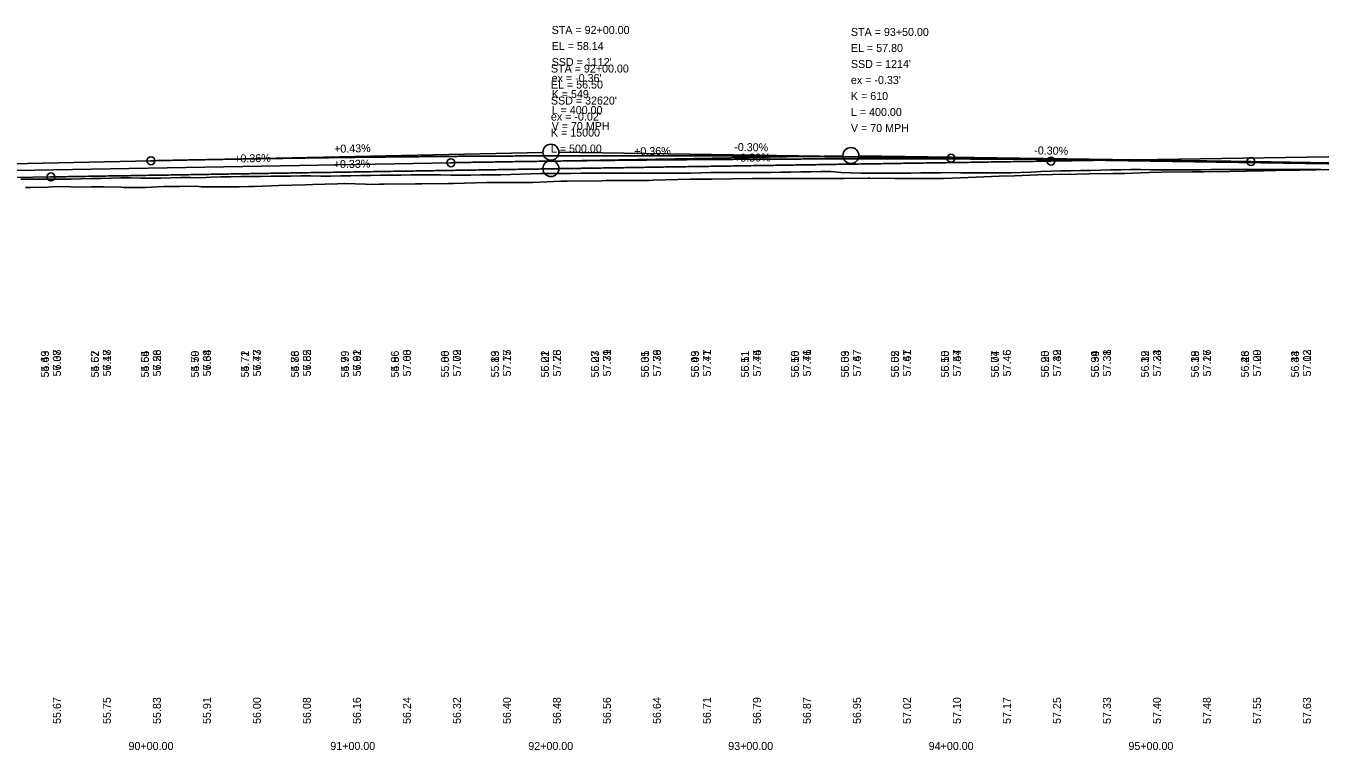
# Model space of a CAD drawing. Extents: x 3880794 to 3915434, y 287517 to 300173.
# Drawn here: x 3889476 to 3890123, y 296520 to 296882 of the extents above; entities that cross this region are included whole.
import ezdxf

# ---------------------------------------------------------------- set-up
doc = ezdxf.new("R2010")
doc.units = 0
for name, color, linetype in [('Level 1', 7, 'Continuous'), ('Level 2', 7, 'Continuous'), ('Level 30', 7, 'Continuous'), ('Level 31', 7, 'Continuous'), ('Level 32', 7, 'Continuous')]:
    doc.layers.add(name, color=color, linetype=linetype)

msp = doc.modelspace()

# ---------------------------------------------------------------- linework, layer by layer
at = {"layer": 'Level 1'}
for p, q in [((3889688.3, 296813.2), (3889884.3, 296816.69)), ((3890088.3, 296813.76), (3889892.3, 296816.7)), ((3889988.3, 296814.01), (3890388.3, 296820.01)), ((3888738.3, 296796.31), (3889688.3, 296813.2)), ((3889488.3, 296806.09), (3889734.3, 296810.19)), ((3889988.3, 296814.01), (3889742.3, 296810.32)), ((3890088.3, 296813.76), (3890138.3, 296813.01)), ((3888838.3, 296795.26), (3889488.3, 296806.09))]:
    msp.add_line(p, q, dxfattribs=at)
for points in [[(3889711.26, 296803.39), (3889727.05, 296803.31), (3889729.24, 296803.33), (3889743.3, 296804.05), (3889746.37, 296804.01), (3889763.69, 296804.13), (3889765.92, 296804.28), (3889769.6, 296804.33), (3889787.44, 296804.25), (3889789.4, 296804.4), (3889807.85, 296804.91), (3889811.01, 296804.91), (3889813.57, 296804.92), (3889815.89, 296804.96), (3889818.78, 296804.94), (3889838.75, 296805.32), (3889842.06, 296805.31), (3889845.8, 296805.3), (3889865.84, 296805.26), (3889869.24, 296805.27), (3889879.68, 296805.32), (3889885.07, 296805.37), (3889896.92, 296805.48), (3889897.75, 296805.49), (3889910.32, 296805.35), (3889915.94, 296805.36), (3889929.78, 296805.36), (3889934.53, 296805.34), (3889939.02, 296805.55), (3889950.88, 296806.03), (3889962.48, 296806.42), (3889970.06, 296806.66), (3889981.73, 296807.09), (3889989.12, 296807.3), (3890001.3, 296807.49), (3890007.29, 296807.63), (3890019.19, 296807.78), (3890025.33, 296807.89), (3890037.49, 296808.34), (3890043.53, 296808.44), (3890058.97, 296808.62), (3890064.77, 296808.64), (3890077.7, 296808.87), (3890086.15, 296809.01), (3890094.52, 296809.09), (3890100.85, 296809.24), (3890112.68, 296809.45), (3890120.96, 296809.57), (3890132.23, 296809.89)], [(3889475.54, 296800.74), (3889476.79, 296800.77), (3889478.27, 296800.82), (3889486.73, 296801.04), (3889488.53, 296801.22), (3889490.89, 296801.27), (3889498.31, 296801.13), (3889501.79, 296800.94), (3889508.57, 296801.16), (3889514.54, 296801.11), (3889523.51, 296800.98), (3889524.89, 296800.85), (3889525.75, 296800.86), (3889531.46, 296800.84), (3889535.14, 296800.83), (3889535.66, 296800.83), (3889544.54, 296801.31), (3889552.64, 296801.4), (3889554.43, 296801.46), (3889562.44, 296801.24), (3889563.45, 296801.23), (3889565.03, 296801.22), (3889580.65, 296801.18), (3889582.47, 296801.17), (3889587.1, 296801.37), (3889588.41, 296801.35), (3889590.12, 296801.34), (3889598.45, 296801.72), (3889602.34, 296801.84), (3889615.51, 296802.21), (3889619.25, 296802.31), (3889631.6, 296802.66), (3889635.23, 296802.81), (3889650.84, 296802.35), (3889652.51, 296802.4), (3889655.01, 296802.44), (3889670.58, 296802.65), (3889673.76, 296802.67), (3889687.04, 296802.79), (3889689.67, 296802.77), (3889706.15, 296803.29), (3889708.76, 296803.31), (3889711.26, 296803.39)]]:
    msp.add_lwpolyline(points, dxfattribs=at)
for centre in [(3889888.3, 296816.76), (3889738.3, 296810.26)]:
    msp.add_circle(centre, 4, dxfattribs=at)
for points in [[(3889488.3, 296806.09), (3889498.3, 296806.26), (3889508.3, 296806.42), (3889518.3, 296806.59), (3889528.3, 296806.75), (3889538.3, 296806.92), (3889548.3, 296807.08), (3889558.3, 296807.25), (3889568.3, 296807.41), (3889578.3, 296807.58), (3889588.3, 296807.74), (3889598.3, 296807.9), (3889608.3, 296808.07), (3889618.3, 296808.23), (3889628.3, 296808.39), (3889638.3, 296808.55), (3889648.3, 296808.71), (3889658.3, 296808.88), (3889668.3, 296809.04), (3889678.3, 296809.2), (3889688.3, 296809.36), (3889698.3, 296809.52), (3889708.3, 296809.68), (3889718.3, 296809.84), (3889728.3, 296809.99), (3889738.3, 296810.15), (3889748.3, 296810.31), (3889758.3, 296810.47), (3889768.3, 296810.63), (3889778.3, 296810.78), (3889788.3, 296810.94), (3889798.3, 296811.1), (3889808.3, 296811.25), (3889818.3, 296811.41), (3889828.3, 296811.56), (3889838.3, 296811.72), (3889848.3, 296811.87), (3889858.3, 296812.03), (3889868.3, 296812.18), (3889878.3, 296812.34), (3889888.3, 296812.49), (3889898.3, 296812.64), (3889908.3, 296812.8), (3889918.3, 296812.95), (3889928.3, 296813.1), (3889938.3, 296813.25), (3889948.3, 296813.4), (3889958.3, 296813.56), (3889968.3, 296813.71), (3889978.3, 296813.86), (3889988.3, 296814.01)], [(3889688.3, 296813.2), (3889696.3, 296813.34), (3889704.3, 296813.48), (3889712.3, 296813.6), (3889720.3, 296813.73), (3889728.3, 296813.85), (3889736.3, 296813.96), (3889744.3, 296814.07), (3889752.3, 296814.17), (3889760.3, 296814.27), (3889768.3, 296814.36), (3889776.3, 296814.45), (3889784.3, 296814.53), (3889792.3, 296814.61), (3889800.3, 296814.68), (3889808.3, 296814.74), (3889816.3, 296814.81), (3889824.3, 296814.86), (3889832.3, 296814.91), (3889840.3, 296814.96), (3889848.3, 296815), (3889856.3, 296815.03), (3889864.3, 296815.06), (3889872.3, 296815.09), (3889880.3, 296815.1), (3889888.3, 296815.12), (3889896.3, 296815.13), (3889904.3, 296815.13), (3889912.3, 296815.13), (3889920.3, 296815.12), (3889928.3, 296815.11), (3889936.3, 296815.09), (3889944.3, 296815.07), (3889952.3, 296815.04), (3889960.3, 296815.01), (3889968.3, 296814.97), (3889976.3, 296814.92), (3889984.3, 296814.87), (3889992.3, 296814.82), (3890000.3, 296814.76), (3890008.3, 296814.69), (3890016.3, 296814.62), (3890024.3, 296814.55), (3890032.3, 296814.47), (3890040.3, 296814.38), (3890048.3, 296814.29), (3890056.3, 296814.2), (3890064.3, 296814.09), (3890072.3, 296813.99), (3890080.3, 296813.87), (3890088.3, 296813.76)]]:
    msp.add_spline(points, degree=3, dxfattribs=at)
at = {"layer": 'Level 2'}
for p, q in [((3889538.3, 296814.17), (3889734.3, 296818.37)), ((3889938.3, 296815.46), (3889742.3, 296818.4)), ((3888738.3, 296797.04), (3889538.3, 296814.17)), ((3889938.3, 296815.46), (3890138.3, 296812.46))]:
    msp.add_line(p, q, dxfattribs=at)
for points in [[(3889473.3, 296805), (3889478.3, 296805), (3889483.3, 296804.98), (3889488.3, 296804.92), (3889493.3, 296804.92), (3889498.3, 296805.01), (3889503.3, 296805.1), (3889508.3, 296805.24), (3889513.3, 296805.35), (3889518.3, 296805.46), (3889523.3, 296805.59), (3889528.3, 296805.57), (3889533.3, 296805.53), (3889538.3, 296805.51)], [(3889538.3, 296805.51), (3889543.3, 296805.56), (3889548.3, 296805.71), (3889553.3, 296805.77), (3889558.3, 296805.82), (3889563.3, 296805.71), (3889568.3, 296805.92), (3889573.3, 296806.14), (3889578.3, 296806.18), (3889583.3, 296806.24), (3889588.3, 296806.32), (3889593.3, 296806.37), (3889598.3, 296806.44), (3889603.3, 296806.47), (3889608.3, 296806.49), (3889613.3, 296806.57), (3889618.3, 296806.59), (3889623.3, 296806.53), (3889628.3, 296806.5), (3889633.3, 296806.61), (3889638.3, 296806.72), (3889643.3, 296806.83), (3889648.3, 296806.89), (3889653.3, 296806.97), (3889658.3, 296807.03), (3889663.3, 296807.06), (3889668.3, 296807.1), (3889673.3, 296807.15), (3889678.3, 296807.14), (3889683.3, 296807.12), (3889688.3, 296807.04), (3889693.3, 296807.03), (3889698.3, 296807.06), (3889703.3, 296807.11), (3889708.3, 296807.15), (3889713.3, 296807.19), (3889718.3, 296807.35), (3889723.3, 296807.52), (3889728.3, 296807.7), (3889733.3, 296807.87), (3889738.3, 296807.86), (3889743.3, 296807.84), (3889748.3, 296807.85), (3889753.3, 296807.92), (3889758.3, 296807.93), (3889763.3, 296807.92), (3889768.3, 296807.91), (3889773.3, 296807.94), (3889778.3, 296808.01), (3889783.3, 296808.04), (3889788.3, 296808.01), (3889793.3, 296807.95), (3889798.3, 296807.91), (3889803.3, 296807.91), (3889808.3, 296808.04), (3889813.3, 296808.2), (3889818.3, 296808.33), (3889823.3, 296808.37), (3889828.3, 296808.33), (3889833.3, 296808.29), (3889838.3, 296808.29), (3889843.3, 296808.31), (3889848.3, 296808.35), (3889853.3, 296808.43), (3889858.3, 296808.49), (3889863.3, 296808.57), (3889868.3, 296808.69), (3889873.3, 296808.8), (3889878.3, 296808.81), (3889883.3, 296808.35), (3889888.3, 296808.18), (3889893.3, 296808.02), (3889898.3, 296808.01), (3889903.3, 296808), (3889908.3, 296808.01), (3889913.3, 296808.02), (3889918.3, 296808.06), (3889923.3, 296808.12), (3889928.3, 296808.17), (3889933.3, 296808.22), (3889938.3, 296808.26), (3889943.3, 296808.22), (3889948.3, 296808.17), (3889953.3, 296808.14), (3889958.3, 296808.12), (3889963.3, 296808.09), (3889968.3, 296808.12), (3889973.3, 296808.28), (3889978.3, 296808.47), (3889983.3, 296808.73), (3889988.3, 296809.01), (3889993.3, 296809.11), (3889998.3, 296809.21), (3890003.3, 296809.3), (3890008.3, 296809.38), (3890013.3, 296809.47), (3890018.3, 296809.57), (3890023.3, 296809.67), (3890028.3, 296809.76), (3890033.3, 296809.74), (3890038.3, 296809.72)], [(3890038.3, 296809.72), (3890043.3, 296809.7), (3890048.3, 296809.69), (3890053.3, 296809.66), (3890058.3, 296809.66), (3890063.3, 296809.7), (3890068.3, 296809.75), (3890073.3, 296809.79), (3890078.3, 296809.83), (3890083.3, 296809.87), (3890088.3, 296809.88), (3890093.3, 296809.87), (3890098.3, 296809.87), (3890103.3, 296809.88), (3890108.3, 296809.89), (3890113.3, 296809.9), (3890118.3, 296809.85), (3890123.3, 296809.81)]]:
    msp.add_lwpolyline(points, dxfattribs=at)
for centre, radius in [((3889738.3, 296818.46), 4), ((3889938.3, 296815.46), 2), ((3889538.3, 296814.17), 2)]:
    msp.add_circle(centre, radius, dxfattribs=at)
msp.add_spline([(3889538.3, 296814.17), (3889546.3, 296814.34), (3889554.3, 296814.5), (3889562.3, 296814.66), (3889570.3, 296814.81), (3889578.3, 296814.96), (3889586.3, 296815.1), (3889594.3, 296815.23), (3889602.3, 296815.36), (3889610.3, 296815.48), (3889618.3, 296815.6), (3889626.3, 296815.71), (3889634.3, 296815.81), (3889642.3, 296815.91), (3889650.3, 296816), (3889658.3, 296816.09), (3889666.3, 296816.17), (3889674.3, 296816.24), (3889682.3, 296816.31), (3889690.3, 296816.38), (3889698.3, 296816.43), (3889706.3, 296816.49), (3889714.3, 296816.53), (3889722.3, 296816.57), (3889730.3, 296816.61), (3889738.3, 296816.64), (3889746.3, 296816.66), (3889754.3, 296816.68), (3889762.3, 296816.69), (3889770.3, 296816.69), (3889778.3, 296816.69), (3889786.3, 296816.69), (3889794.3, 296816.67), (3889802.3, 296816.66), (3889810.3, 296816.63), (3889818.3, 296816.6), (3889826.3, 296816.57), (3889834.3, 296816.52), (3889842.3, 296816.48), (3889850.3, 296816.42), (3889858.3, 296816.37), (3889866.3, 296816.3), (3889874.3, 296816.23), (3889882.3, 296816.15), (3889890.3, 296816.07), (3889898.3, 296815.98), (3889906.3, 296815.89), (3889914.3, 296815.79), (3889922.3, 296815.69), (3889930.3, 296815.57), (3889938.3, 296815.46)], degree=3, dxfattribs=at)
at = {"layer": 'Level 31'}
for centre in [(3889688.3, 296813.2), (3889988.3, 296814.01), (3890088.3, 296813.76), (3889488.3, 296806.09)]:
    msp.add_circle(centre, 2, dxfattribs=at)

# ---------------------------------------------------------------- texts
at = {"layer": 'Level 2'}
for s, p in [('STA = 92+00.00', (3889738.67, 296877.51)), ('EL = 58.14', (3889738.67, 296869.51)), ("SSD = 1112'", (3889738.67, 296861.51)), ("ex = -0.36'", (3889738.67, 296853.51)), ('K = 549', (3889738.67, 296845.51)), ('L = 400.00', (3889738.67, 296837.51)), ('V = 70 MPH', (3889738.67, 296829.51)), ('90+00.00', (3889527.12, 296519.76)), ('91+00.00', (3889628, 296519.76)), ('92+00.00', (3889726.99, 296519.76)), ('93+00.00', (3889826.96, 296519.76)), ('94+00.00', (3889927.18, 296519.76)), ('95+00.00', (3890027.05, 296519.76))]:
    msp.add_text(s, height=4, dxfattribs=at).set_placement(p)
for s, rotation, p in [('-0.30%', 359.14063, (3889829.94, 296819.08)), ('+0.43%', 1.2269, (3889629.92, 296818.14)), ('+0.43%', 1.2269, (3889629.96, 296818.14)), ('57.07', 90, (3889493.3, 296706.43)), ('57.18', 90, (3889518.3, 296706.43)), ('57.28', 90, (3889543.3, 296706.43)), ('57.38', 90, (3889568.3, 296706.43)), ('57.47', 90, (3889593.3, 296706.43)), ('57.55', 90, (3889618.3, 296706.43)), ('57.62', 90, (3889643.3, 296706.43)), ('57.68', 90, (3889668.3, 296706.43)), ('57.72', 90, (3889693.3, 296706.43)), ('57.75', 90, (3889718.3, 296706.43)), ('57.78', 90, (3889743.3, 296706.43)), ('57.79', 90, (3889768.3, 296706.43)), ('57.79', 90, (3889793.3, 296706.43)), ('57.77', 90, (3889818.3, 296706.43)), ('57.75', 90, (3889843.3, 296706.43)), ('57.71', 90, (3889868.3, 296706.43)), ('57.67', 90, (3889893.3, 296706.43)), ('57.61', 90, (3889918.3, 296706.43)), ('57.54', 90, (3889943.3, 296706.43)), ('57.46', 90, (3889968.3, 296706.43)), ('57.39', 90, (3889993.3, 296706.43)), ('57.31', 90, (3890018.3, 296706.43)), ('57.24', 90, (3890043.3, 296706.43)), ('57.16', 90, (3890068.3, 296706.43)), ('57.09', 90, (3890093.3, 296706.43)), ('57.02', 90, (3890118.3, 296706.43))]:
    msp.add_text(s, height=4, rotation=rotation, dxfattribs=at).set_placement(p)
at = {"layer": 'Level 30'}
for s, p in [('54.69', (3889487.3, 296705.91)), ('54.67', (3889512.3, 296705.91)), ('54.64', (3889537.3, 296705.91)), ('54.70', (3889562.3, 296705.91)), ('54.72', (3889587.3, 296705.91)), ('54.88', (3889612.3, 296705.91)), ('54.99', (3889637.3, 296705.91)), ('54.96', (3889662.3, 296705.91)), ('55.00', (3889687.3, 296705.91)), ('55.13', (3889712.3, 296705.91)), ('55.21', (3889737.3, 296705.91)), ('55.27', (3889762.3, 296705.91)), ('55.31', (3889787.3, 296705.91)), ('55.43', (3889812.3, 296705.91)), ('55.51', (3889837.3, 296705.91)), ('55.50', (3889862.3, 296705.91)), ('55.53', (3889887.3, 296705.91)), ('55.52', (3889912.3, 296705.91)), ('55.55', (3889937.3, 296705.91)), ('55.74', (3889962.3, 296705.91)), ('55.90', (3889987.3, 296705.91)), ('55.99', (3890012.3, 296705.91)), ('56.12', (3890037.3, 296705.91)), ('56.18', (3890062.3, 296705.91)), ('56.26', (3890087.3, 296705.91)), ('56.34', (3890112.3, 296705.91))]:
    msp.add_text(s, height=4, rotation=90, dxfattribs=at).set_placement(p)
for s, p in [('90+00.00', (3889527.12, 296519.76)), ('90+00.00', (3889527.12, 296519.76)), ('90+00.00', (3889527.12, 296519.76)), ('91+00.00', (3889628, 296519.76)), ('91+00.00', (3889628, 296519.76)), ('91+00.00', (3889628, 296519.76)), ('92+00.00', (3889726.99, 296519.76)), ('92+00.00', (3889726.99, 296519.76)), ('92+00.00', (3889726.99, 296519.76)), ('93+00.00', (3889826.96, 296519.76)), ('93+00.00', (3889826.96, 296519.76)), ('93+00.00', (3889826.96, 296519.76)), ('94+00.00', (3889927.18, 296519.76)), ('94+00.00', (3889927.18, 296519.76)), ('94+00.00', (3889927.18, 296519.76)), ('95+00.00', (3890027.05, 296519.76)), ('95+00.00', (3890027.05, 296519.76)), ('95+00.00', (3890027.05, 296519.76))]:
    msp.add_text(s, height=4, dxfattribs=at).set_placement(p)
at = {"layer": 'Level 31'}
for s, p in [('STA = 93+50.00', (3889888.3, 296876.54)), ('EL = 57.80', (3889888.3, 296868.54)), ('STA = 92+00.00', (3889738.3, 296858.26)), ("SSD = 1214'", (3889888.3, 296860.54)), ("ex = -0.33'", (3889888.3, 296852.54)), ('EL = 56.50', (3889738.3, 296850.26)), ("SSD = 32620'", (3889738.3, 296842.26)), ('K = 610', (3889888.3, 296844.54)), ("ex = -0.02'", (3889738.3, 296834.26)), ('L = 400.00', (3889888.3, 296836.54)), ('K = 15000', (3889738.3, 296826.26)), ('V = 70 MPH', (3889888.3, 296828.54)), ('L = 500.00', (3889738.3, 296818.26))]:
    msp.add_text(s, height=4, dxfattribs=at).set_placement(p)
for s, rotation, p in [('+0.36%', 1.01848, (3889579.96, 296813.28)), ('+0.36%', 1.01848, (3889779.93, 296816.83)), ('+0.36%', 1.01848, (3889779.96, 296816.83)), ('+0.30%', 0.85937, (3889829.88, 296813.63)), ('-0.30%', 359.14063, (3889979.94, 296817.38)), ('+0.33%', 0.95484, (3889629.74, 296810.45)), ('56.38', 90, (3889493.3, 296706.43)), ('56.47', 90, (3889518.3, 296706.43)), ('56.56', 90, (3889543.3, 296706.43)), ('56.64', 90, (3889568.3, 296706.43)), ('56.73', 90, (3889593.3, 296706.43)), ('56.82', 90, (3889618.3, 296706.43)), ('56.91', 90, (3889643.3, 296706.43)), ('57.00', 90, (3889668.3, 296706.43)), ('57.09', 90, (3889693.3, 296706.43)), ('57.17', 90, (3889718.3, 296706.43)), ('57.25', 90, (3889743.3, 296706.43)), ('57.31', 90, (3889768.3, 296706.43)), ('57.36', 90, (3889793.3, 296706.43)), ('57.41', 90, (3889818.3, 296706.43)), ('57.44', 90, (3889843.3, 296706.43)), ('57.46', 90, (3889868.3, 296706.43)), ('57.47', 90, (3889893.3, 296706.43)), ('57.47', 90, (3889918.3, 296706.43)), ('57.47', 90, (3889943.3, 296706.43)), ('57.45', 90, (3889968.3, 296706.43)), ('57.42', 90, (3889993.3, 296706.43)), ('57.38', 90, (3890018.3, 296706.43)), ('57.33', 90, (3890043.3, 296706.43)), ('57.27', 90, (3890068.3, 296706.43)), ('57.20', 90, (3890093.3, 296706.43)), ('57.13', 90, (3890118.3, 296706.43)), ('55.67', 90, (3889493.3, 296532.76)), ('55.75', 90, (3889518.3, 296532.76)), ('55.83', 90, (3889543.3, 296532.76)), ('55.91', 90, (3889568.3, 296532.76)), ('56.00', 90, (3889593.3, 296532.76)), ('56.08', 90, (3889618.3, 296532.76)), ('56.16', 90, (3889643.3, 296532.76)), ('56.24', 90, (3889668.3, 296532.76)), ('56.32', 90, (3889693.3, 296532.76)), ('56.40', 90, (3889718.3, 296532.76)), ('56.48', 90, (3889743.3, 296532.76)), ('56.56', 90, (3889768.3, 296532.76)), ('56.64', 90, (3889793.3, 296532.76)), ('56.71', 90, (3889818.3, 296532.76)), ('56.79', 90, (3889843.3, 296532.76)), ('56.87', 90, (3889868.3, 296532.76)), ('56.95', 90, (3889893.3, 296532.76)), ('57.02', 90, (3889918.3, 296532.76)), ('57.10', 90, (3889943.3, 296532.76)), ('57.17', 90, (3889968.3, 296532.76)), ('57.25', 90, (3889993.3, 296532.76)), ('57.33', 90, (3890018.3, 296532.76)), ('57.40', 90, (3890043.3, 296532.76)), ('57.48', 90, (3890068.3, 296532.76)), ('57.55', 90, (3890093.3, 296532.76)), ('57.63', 90, (3890118.3, 296532.76))]:
    msp.add_text(s, height=4, rotation=rotation, dxfattribs=at).set_placement(p)
at = {"layer": 'Level 32'}
for s, p in [('55.43', (3889487.3, 296705.91)), ('55.52', (3889512.3, 296705.91)), ('55.55', (3889537.3, 296705.91)), ('55.59', (3889562.3, 296705.91)), ('55.71', (3889587.3, 296705.91)), ('55.76', (3889612.3, 296705.91)), ('55.79', (3889637.3, 296705.91)), ('55.86', (3889662.3, 296705.91)), ('55.86', (3889687.3, 296705.91)), ('55.89', (3889712.3, 296705.91)), ('56.02', (3889737.3, 296705.91)), ('56.03', (3889762.3, 296705.91)), ('56.05', (3889787.3, 296705.91)), ('56.09', (3889812.3, 296705.91)), ('56.11', (3889837.3, 296705.91)), ('56.16', (3889862.3, 296705.91)), ('56.09', (3889887.3, 296705.91)), ('56.05', (3889912.3, 296705.91)), ('56.10', (3889937.3, 296705.91)), ('56.07', (3889962.3, 296705.91)), ('56.25', (3889987.3, 296705.91)), ('56.34', (3890012.3, 296705.91)), ('56.39', (3890037.3, 296705.91)), ('56.39', (3890062.3, 296705.91)), ('56.43', (3890087.3, 296705.91)), ('56.43', (3890112.3, 296705.91))]:
    msp.add_text(s, height=4, rotation=90, dxfattribs=at).set_placement(p)

doc.saveas('drawing.dxf')
